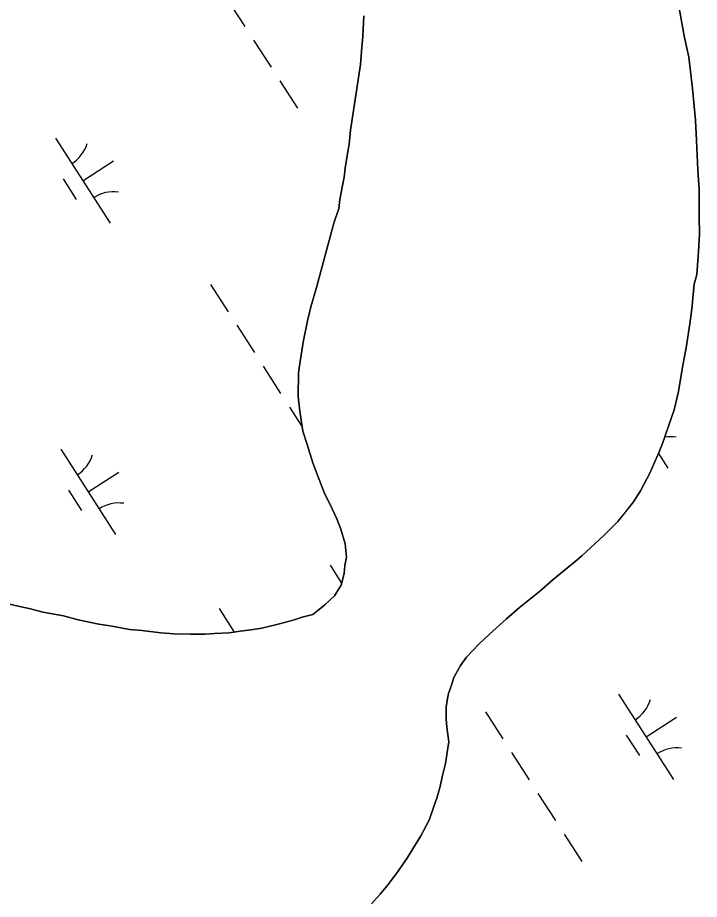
# Model space of a CAD drawing. Extents: x 3937982 to 3958556, y 219448 to 241894.
# Drawn here: x 3948987.5 to 3949324.5, y 225823.4 to 226258.9 of the extents above; entities that cross this region are included whole.
import ezdxf

# ---------------------------------------------------------------- set-up
doc = ezdxf.new("R2010")
doc.units = 0
doc.layers.add('V-TOPO-SHOR', color=7, linetype='Continuous')
doc.layers.add('V-WETL-SWMP', color=7, linetype='Continuous')

msp = doc.modelspace()

# ---------------------------------------------------------------- linework, layer by layer
at = {"layer": 'V-TOPO-SHOR'}
for points in [[(3949314.146, 226265.367), (3949316.999, 226249.921), (3949319.268, 226239.442), (3949321.017, 226223.987), (3949322.489, 226208.257), (3949323.1, 226198.318), (3949323.737, 226183.687), (3949324.345, 226174.024), (3949324.427, 226160.495), (3949324.476, 226151.935), (3949323.974, 226143.372), (3949323.212, 226132.044), (3949321.859, 226127.342), (3949320.827, 226115.187), (3949319.766, 226107.724), (3949317.902, 226095.84), (3949316.294, 226087.269), (3949314.162, 226074.279), (3949312.008, 226065.153), (3949306.304, 226048.552), (3949304.674, 226044.4), (3949300.039, 226033.88), (3949295.396, 226025.29), (3949291.839, 226019.749), (3949288.001, 226014.756), (3949284.163, 226010.039), (3949277.3, 226003.094), (3949266.315, 225993.088), (3949263.018, 225990.309), (3949252.298, 225981.408)], [(3949143.017, 226016.39), (3949139.105, 226024.375), (3949135.743, 226032.915), (3949133.498, 226038.977), (3949130.682, 226048.072), (3949128.433, 226054.687), (3949126.996, 226064.62), (3949126.125, 226071.794), (3949126.332, 226083.392), (3949126.865, 226086.986), (3949128.728, 226098.595), (3949130.877, 226109.101), (3949132.492, 226116.015), (3949135.198, 226125.696), (3949143.847, 226157.501), (3949146.29, 226164.696), (3949146.816, 226169.117), (3949148.158, 226176.029), (3949148.96, 226180.177), (3949149.487, 226184.596), (3949150.55, 226191.783), (3949151.35, 226196.483), (3949152.139, 226203.391), (3949156.919, 226235.727), (3949157.697, 226244.291), (3949158.217, 226249.819), (3949158.711, 226259.762)], [(3948979.261, 225970.142), (3948987.834, 225968.258), (3948993.917, 225966.912), (3949000.001, 225965.292), (3949010.229, 225963.418), (3949017.419, 225961.528), (3949027.649, 225959.38), (3949034.283, 225958.315), (3949042.854, 225956.707), (3949048.932, 225956.191), (3949058.326, 225955.14), (3949064.958, 225954.628), (3949072.965, 225954.399), (3949080.146, 225954.442), (3949084.838, 225954.743), (3949092.292, 225955.065), (3949097.533, 225955.923), (3949102.778, 225956.506), (3949108.295, 225957.366), (3949116.291, 225959.347), (3949123.735, 225961.323), (3949128.145, 225962.73), (3949133.383, 225964.141), (3949135.857, 225966.089), (3949139.431, 225968.872), (3949144.098, 225973.316), (3949147.381, 225978.584), (3949149.005, 225984.392), (3949149.257, 225988.259), (3949150.062, 225992.406), (3949149.47, 225999.031), (3949147.22, 226006.197), (3949145.258, 226011.432), (3949143.017, 226016.39)], [(3949252.298, 225981.408), (3949245.429, 225975.569), (3949235.536, 225967.502), (3949229.217, 225961.944), (3949220.702, 225954.438), (3949215.484, 225949.437), (3949209.446, 225943.049), (3949206.433, 225938.889), (3949203.155, 225933.071), (3949202.069, 225929.751), (3949200.439, 225925.047), (3949199.906, 225921.729), (3949199.374, 225918.414), (3949199.409, 225912.616), (3949199.708, 225908.475), (3949200.578, 225901.3), (3949200.052, 225897.155), (3949198.985, 225890.522), (3949197.367, 225883.884), (3949196.29, 225879.182), (3949194.668, 225873.376), (3949193.312, 225869.225), (3949190.865, 225862.583), (3949186.769, 225854.827), (3949182.941, 225848.454), (3949180.205, 225844.02), (3949175.55, 225837.364), (3949170.618, 225830.708), (3949166.778, 225825.991), (3949162.389, 225821.271)]]:
    msp.add_lwpolyline(points, dxfattribs=at)
at = {"layer": 'V-WETL-SWMP'}
for p, q in [((3949091.186, 226268.065), (3949099.846, 226254.612)), ((3949316.998, 226249.921), (3949314.145, 226265.368)), ((3949158.711, 226259.762), (3949158.217, 226249.818)), ((3949158.217, 226249.818), (3949157.697, 226244.292)), ((3949319.268, 226239.441), (3949316.998, 226249.921)), ((3949104.176, 226247.885), (3949112.836, 226234.431)), ((3949157.697, 226244.292), (3949156.919, 226235.727)), ((3949321.016, 226223.987), (3949319.268, 226239.441)), ((3949156.919, 226235.727), (3949152.138, 226203.39)), ((3949117.166, 226227.704), (3949125.826, 226214.25)), ((3949322.489, 226208.256), (3949321.016, 226223.987)), ((3949323.099, 226198.318), (3949322.489, 226208.256)), ((3949152.138, 226203.39), (3949151.35, 226196.482)), ((3949006.185, 226199.433), (3949033.247, 226157.39)), ((3949323.737, 226183.687), (3949323.099, 226198.318)), ((3949151.35, 226196.482), (3949150.549, 226191.783)), ((3949019.716, 226178.411), (3949034.851, 226188.154)), ((3949150.549, 226191.783), (3949149.487, 226184.597)), ((3949149.487, 226184.597), (3949148.961, 226180.176)), ((3949324.346, 226174.025), (3949323.737, 226183.687)), ((3949009.981, 226179.281), (3949016.476, 226169.19)), ((3949148.961, 226180.176), (3949148.157, 226176.029)), ((3949148.157, 226176.029), (3949146.816, 226169.117)), ((3949324.426, 226160.495), (3949324.346, 226174.025)), ((3949146.816, 226169.117), (3949146.29, 226164.696)), ((3949146.29, 226164.696), (3949143.847, 226157.502)), ((3949143.847, 226157.502), (3949135.197, 226125.695)), ((3949324.476, 226151.935), (3949324.426, 226160.495)), ((3949323.974, 226143.371), (3949324.476, 226151.935)), ((3949323.212, 226132.045), (3949323.974, 226143.371)), ((3949321.859, 226127.343), (3949323.212, 226132.045)), ((3949082.886, 226127.148), (3949091.546, 226113.694)), ((3949320.826, 226115.187), (3949321.859, 226127.343)), ((3949135.197, 226125.695), (3949132.493, 226116.014)), ((3949132.493, 226116.014), (3949130.876, 226109.101)), ((3949319.765, 226107.724), (3949320.826, 226115.187)), ((3949095.875, 226106.967), (3949104.535, 226093.513)), ((3949130.876, 226109.101), (3949128.729, 226098.595)), ((3949317.902, 226095.839), (3949319.765, 226107.724)), ((3949128.729, 226098.595), (3949126.864, 226086.986)), ((3949316.295, 226087.27), (3949317.902, 226095.839)), ((3949108.865, 226086.786), (3949117.525, 226073.333)), ((3949126.333, 226083.393), (3949126.125, 226071.794)), ((3949126.864, 226086.986), (3949126.333, 226083.393)), ((3949314.162, 226074.279), (3949316.295, 226087.27)), ((3949126.125, 226071.794), (3949126.995, 226064.62)), ((3949312.007, 226065.153), (3949314.162, 226074.279)), ((3949121.855, 226066.606), (3949128.117, 226056.878)), ((3949126.995, 226064.62), (3949128.434, 226054.687)), ((3949306.305, 226048.551), (3949312.007, 226065.153)), ((3949128.434, 226054.687), (3949130.682, 226048.073)), ((3949304.673, 226044.4), (3949306.305, 226048.551)), ((3949008.883, 226045.713), (3949035.946, 226003.67)), ((3949130.682, 226048.073), (3949133.497, 226038.977)), ((3949300.04, 226033.879), (3949304.673, 226044.4)), ((3949304.316, 226043.589), (3949308.942, 226036.401)), ((3949133.497, 226038.977), (3949135.742, 226032.915)), ((3949022.414, 226024.692), (3949037.55, 226034.434)), ((3949135.742, 226032.915), (3949139.105, 226024.374)), ((3949295.396, 226025.291), (3949300.04, 226033.879)), ((3949012.679, 226025.561), (3949019.174, 226015.471)), ((3949139.105, 226024.374), (3949143.018, 226016.389)), ((3949291.839, 226019.748), (3949295.396, 226025.291)), ((3949288.002, 226014.755), (3949291.839, 226019.748)), ((3949143.018, 226016.389), (3949145.257, 226011.432)), ((3949284.164, 226010.038), (3949288.002, 226014.755)), ((3949145.257, 226011.432), (3949147.22, 226006.197)), ((3949277.301, 226003.094), (3949284.164, 226010.038)), ((3949147.22, 226006.197), (3949149.471, 225999.03)), ((3949266.314, 225993.088), (3949277.301, 226003.094)), ((3949149.471, 225999.03), (3949150.063, 225992.406)), ((3949150.063, 225992.406), (3949149.258, 225988.259)), ((3949263.017, 225990.308), (3949266.314, 225993.088)), ((3949142.013, 225988.415), (3949147.672, 225979.622)), ((3949149.258, 225988.259), (3949149.005, 225984.392)), ((3949252.299, 225981.408), (3949263.017, 225990.308)), ((3949149.005, 225984.392), (3949147.382, 225978.583)), ((3949245.43, 225975.569), (3949252.299, 225981.408)), ((3949147.382, 225978.583), (3949144.099, 225973.317)), ((3949235.536, 225967.503), (3949245.43, 225975.569)), ((3948987.833, 225968.258), (3948979.262, 225970.141)), ((3949144.099, 225973.317), (3949139.431, 225968.872)), ((3948993.916, 225966.913), (3948987.833, 225968.258)), ((3949000.001, 225965.292), (3948993.916, 225966.913)), ((3949087.146, 225967.018), (3949094.598, 225955.442)), ((3949135.858, 225966.089), (3949133.384, 225964.142)), ((3949139.431, 225968.872), (3949135.858, 225966.089)), ((3949229.218, 225961.943), (3949235.536, 225967.503)), ((3949010.229, 225963.419), (3949000.001, 225965.292)), ((3949017.42, 225961.528), (3949010.229, 225963.419)), ((3949027.65, 225959.379), (3949017.42, 225961.528)), ((3949128.145, 225962.73), (3949123.735, 225961.324)), ((3949133.384, 225964.142), (3949128.145, 225962.73)), ((3949220.701, 225954.437), (3949229.218, 225961.943)), ((3949034.283, 225958.314), (3949027.65, 225959.379)), ((3949042.853, 225956.707), (3949034.283, 225958.314)), ((3949108.295, 225957.367), (3949102.777, 225956.506)), ((3949116.291, 225959.347), (3949108.295, 225957.367)), ((3949123.735, 225961.324), (3949116.291, 225959.347)), ((3949048.931, 225956.19), (3949042.853, 225956.707)), ((3949058.326, 225955.141), (3949048.931, 225956.19)), ((3949064.957, 225954.628), (3949058.326, 225955.141)), ((3949072.966, 225954.399), (3949064.957, 225954.628)), ((3949080.146, 225954.441), (3949072.966, 225954.399)), ((3949084.838, 225954.744), (3949080.146, 225954.441)), ((3949092.292, 225955.064), (3949084.838, 225954.744)), ((3949097.534, 225955.923), (3949092.292, 225955.064)), ((3949102.777, 225956.506), (3949097.534, 225955.923)), ((3949215.484, 225949.436), (3949220.701, 225954.437)), ((3949209.446, 225943.049), (3949215.484, 225949.436)), ((3949206.433, 225938.889), (3949209.446, 225943.049)), ((3949203.154, 225933.071), (3949206.433, 225938.889)), ((3949202.069, 225929.751), (3949203.154, 225933.071)), ((3949200.439, 225925.047), (3949202.069, 225929.751)), ((3949199.907, 225921.73), (3949200.439, 225925.047)), ((3949284.578, 225924.725), (3949311.641, 225882.681)), ((3949199.374, 225918.414), (3949199.907, 225921.73)), ((3949199.408, 225912.615), (3949199.374, 225918.414)), ((3949218.713, 225916.13), (3949227.373, 225902.676)), ((3949199.708, 225908.474), (3949199.408, 225912.615)), ((3949298.11, 225903.703), (3949313.245, 225913.445)), ((3949200.579, 225901.3), (3949199.708, 225908.474)), ((3949200.051, 225897.155), (3949200.579, 225901.3)), ((3949288.374, 225904.572), (3949294.869, 225894.482)), ((3949198.985, 225890.521), (3949200.051, 225897.155)), ((3949231.703, 225895.949), (3949240.363, 225882.495)), ((3949197.367, 225883.884), (3949198.985, 225890.521)), ((3949196.29, 225879.183), (3949197.367, 225883.884)), ((3949194.668, 225873.375), (3949196.29, 225879.183)), ((3949244.693, 225875.768), (3949253.353, 225862.314)), ((3949193.311, 225869.225), (3949194.668, 225873.375)), ((3949190.865, 225862.583), (3949193.311, 225869.225)), ((3949186.768, 225854.827), (3949190.865, 225862.583)), ((3949182.94, 225848.453), (3949186.768, 225854.827)), ((3949257.683, 225855.587), (3949266.343, 225842.134)), ((3949180.204, 225844.019), (3949182.94, 225848.453)), ((3949175.549, 225837.364), (3949180.204, 225844.019)), ((3949170.618, 225830.708), (3949175.549, 225837.364)), ((3949166.779, 225825.991), (3949170.618, 225830.708)), ((3949162.389, 225821.271), (3949166.779, 225825.991))]:
    msp.add_line(p, q, dxfattribs=at)
for centre, start, end in [((3949004.965, 226201.766), 301.99668, 343.54034), ((3949034.865, 226155.314), 81.99668, 123.54034), ((3949310.561, 226034.325), 81.99668, 100.42437), ((3949007.664, 226048.046), 301.99668, 343.54034), ((3949037.564, 226001.594), 81.99668, 123.54034), ((3949283.359, 225927.057), 301.99668, 343.54034), ((3949313.259, 225880.606), 81.99668, 123.54034)]:
    msp.add_arc(centre, 17.623, start, end, dxfattribs=at)

doc.saveas('drawing.dxf')
